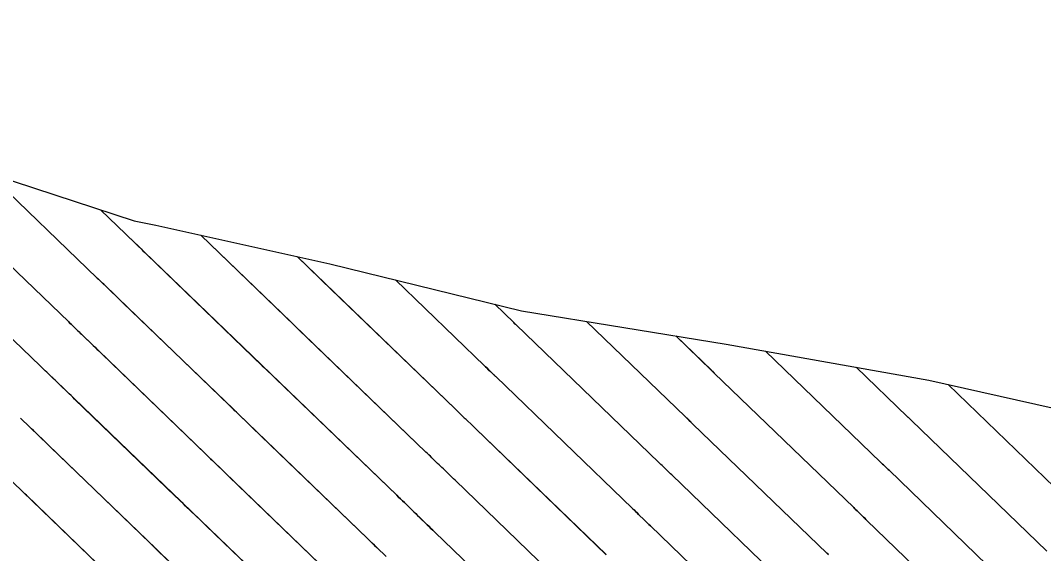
# Model space of a CAD drawing. Extents: x 954385 to 988206, y 1868364 to 1924553.
# Drawn here: x 955870.1 to 955929.9, y 1923076.5 to 1923107.6 of the extents above; entities that cross this region are included whole.
import ezdxf

# ---------------------------------------------------------------- set-up
doc = ezdxf.new("R2010")
doc.units = 0
for name, color, linetype in [('16', 7, 'Continuous'), ('24', 7, 'Continuous'), ('6', 7, 'Continuous'), ('7', 7, 'Continuous')]:
    doc.layers.add(name, color=color, linetype=linetype)

msp = doc.modelspace()

# ---------------------------------------------------------------- linework, layer by layer
at = {"layer": '16'}
for points in [[(955803.445, 1923120.417), (955814.086, 1923117.093), (955824.423, 1923113.448), (955834.612, 1923109.648), (955845.067, 1923106.129), (955855.334, 1923102.41), (955866.245, 1923099.369), (955876.77, 1923095.923), (955878.024, 1923095.674), (955888.184, 1923093.41), (955899.385, 1923090.673), (955911.335, 1923088.724), (955923.15, 1923086.632), (955934.515, 1923084.068)], [(955868.222, 1923098.722), (955874.608, 1923092.585), (955874.685, 1923092.512), (955874.761, 1923092.439), (955890.389, 1923077.381), (955890.525, 1923077.249), (955890.662, 1923077.117), (955890.799, 1923076.985), (955890.936, 1923076.853), (955891.483, 1923076.325)], [(955888.682, 1923074.86), (955873.216, 1923089.761), (955873.149, 1923089.826), (955873.082, 1923089.89), (955873.014, 1923089.955), (955872.947, 1923090.02), (955865.357, 1923097.313)], [(955901.259, 1923071.064), (955894.314, 1923077.758), (955894.202, 1923077.865), (955894.091, 1923077.973), (955893.98, 1923078.08), (955893.869, 1923078.188), (955893.424, 1923078.619), (955893.314, 1923078.726), (955893.203, 1923078.833), (955893.092, 1923078.94), (955892.982, 1923079.047), (955892.539, 1923079.475), (955892.428, 1923079.582), (955892.317, 1923079.689), (955892.206, 1923079.796), (955892.095, 1923079.903), (955876.305, 1923095.117), (955876.27, 1923095.15), (955874.792, 1923096.57)], [(955902.793, 1923073.753), (955895.501, 1923080.782), (955895.416, 1923080.864), (955895.33, 1923080.946), (955895.245, 1923081.029), (955895.16, 1923081.111), (955894.82, 1923081.441), (955894.735, 1923081.523), (955894.65, 1923081.605), (955894.566, 1923081.687), (955894.481, 1923081.769), (955894.141, 1923082.097), (955894.056, 1923082.179), (955893.972, 1923082.261), (955893.887, 1923082.342), (955893.802, 1923082.424), (955880.66, 1923095.086)], [(955886.975, 1923072.338), (955871.672, 1923087.083), (955871.575, 1923087.176), (955871.479, 1923087.269), (955871.382, 1923087.362), (955871.286, 1923087.454), (955864.087, 1923094.372)], [(955904.327, 1923076.442), (955896.688, 1923083.805), (955896.629, 1923083.863), (955896.57, 1923083.92), (955896.511, 1923083.977), (955896.452, 1923084.034), (955896.215, 1923084.263), (955896.156, 1923084.32), (955896.098, 1923084.377), (955896.039, 1923084.434), (955895.98, 1923084.491), (955895.744, 1923084.718), (955895.685, 1923084.775), (955895.626, 1923084.832), (955895.567, 1923084.889), (955895.508, 1923084.946), (955886.285, 1923093.833)], [(955892.021, 1923092.472), (955897.215, 1923087.467), (955897.281, 1923087.404), (955897.347, 1923087.34), (955897.479, 1923087.213), (955897.545, 1923087.149), (955897.611, 1923087.085), (955897.743, 1923086.957), (955897.776, 1923086.925), (955897.809, 1923086.893), (955897.842, 1923086.861), (955897.875, 1923086.829), (955905.862, 1923079.131), (955905.949, 1923079.047), (955906.036, 1923078.962), (955906.123, 1923078.878), (955906.21, 1923078.794), (955906.558, 1923078.456), (955906.645, 1923078.371), (955906.732, 1923078.287), (955906.82, 1923078.202), (955906.907, 1923078.118), (955914.078, 1923071.203)], [(955915.643, 1923073.864), (955908.148, 1923081.091), (955908.085, 1923081.152), (955908.023, 1923081.213), (955907.96, 1923081.273), (955907.897, 1923081.334), (955907.647, 1923081.577), (955907.584, 1923081.638), (955907.522, 1923081.699), (955907.459, 1923081.759), (955907.396, 1923081.82), (955899.063, 1923089.853), (955899.034, 1923089.88), (955898.978, 1923089.935), (955898.922, 1923089.989), (955897.813, 1923091.057)], [(955917.295, 1923076.441), (955917.208, 1923076.525), (955909.39, 1923084.064), (955909.351, 1923084.101), (955909.313, 1923084.138), (955909.275, 1923084.175), (955909.236, 1923084.212), (955909.083, 1923084.361), (955909.045, 1923084.398), (955909.007, 1923084.435), (955908.969, 1923084.472), (955908.93, 1923084.509), (955903.177, 1923090.055)], [(955908.382, 1923089.206), (955910.465, 1923087.198), (955910.492, 1923087.171), (955910.52, 1923087.145), (955910.589, 1923087.077), (955910.617, 1923087.051), (955910.631, 1923087.037), (955918.772, 1923079.187), (955918.837, 1923079.124), (955918.901, 1923079.062), (955918.966, 1923078.999), (955919.03, 1923078.937), (955919.288, 1923078.687), (955919.353, 1923078.624), (955919.417, 1923078.561), (955919.482, 1923078.499), (955919.546, 1923078.437), (955926.864, 1923071.365)], [(955913.626, 1923088.319), (955920.337, 1923081.848), (955920.378, 1923081.808), (955920.42, 1923081.768), (955920.461, 1923081.728), (955920.503, 1923081.687), (955920.668, 1923081.527), (955920.71, 1923081.486), (955920.751, 1923081.446), (955920.793, 1923081.406), (955920.834, 1923081.366), (955928.453, 1923074.003), (955928.537, 1923073.922), (955928.621, 1923073.841), (955928.705, 1923073.76), (955928.788, 1923073.679), (955929.123, 1923073.354), (955929.206, 1923073.273), (955929.29, 1923073.192), (955929.374, 1923073.11), (955929.457, 1923073.029), (955936.566, 1923066.137)], [(955930.042, 1923076.642), (955922.122, 1923084.295), (955922.085, 1923084.331), (955922.049, 1923084.367), (955921.975, 1923084.438), (955921.938, 1923084.474), (955921.902, 1923084.509), (955918.924, 1923087.381)], [(955931.631, 1923079.281), (955924.289, 1923086.375)], [(955885.269, 1923069.816), (955870.128, 1923084.405)], [(955883.562, 1923067.295), (955868.583, 1923081.727)]]:
    msp.add_lwpolyline(points, dxfattribs=at)
at = {"layer": '24'}
msp.add_lwpolyline([(955803.445, 1923120.417), (955814.086, 1923117.093), (955824.423, 1923113.448), (955834.612, 1923109.648), (955845.067, 1923106.129), (955855.334, 1923102.41), (955866.245, 1923099.369), (955876.77, 1923095.923), (955878.024, 1923095.674), (955888.184, 1923093.41), (955899.385, 1923090.673), (955911.335, 1923088.724), (955923.15, 1923086.632), (955934.515, 1923084.068)], dxfattribs=at)
at = {"layer": '6'}
for points in [[(955886.976, 1923072.338), (955880.943, 1923078.149), (955880.65, 1923078.431), (955880.357, 1923078.714), (955879.771, 1923079.278), (955879.624, 1923079.42), (955879.478, 1923079.561), (955879.331, 1923079.702), (955879.185, 1923079.843), (955873.291, 1923085.524), (955873.187, 1923085.624), (955873.083, 1923085.724), (955872.979, 1923085.824), (955872.875, 1923085.924), (955872.444, 1923086.34), (955872.347, 1923086.433), (955872.251, 1923086.525), (955872.154, 1923086.618), (955872.058, 1923086.711), (955871.672, 1923087.083), (955871.576, 1923087.176), (955871.479, 1923087.269), (955871.383, 1923087.362), (955871.286, 1923087.455), (955864.087, 1923094.372)], [(955886.284, 1923093.833), (955887.623, 1923092.542), (955887.726, 1923092.444), (955895.509, 1923084.946), (955895.568, 1923084.89), (955895.627, 1923084.833), (955895.686, 1923084.776), (955895.745, 1923084.719), (955895.981, 1923084.492), (955896.039, 1923084.435), (955896.098, 1923084.378), (955896.157, 1923084.321), (955896.216, 1923084.264), (955896.452, 1923084.035), (955896.511, 1923083.977), (955896.57, 1923083.92), (955896.63, 1923083.863), (955896.689, 1923083.806), (955904.326, 1923076.44)], [(955936.566, 1923066.138), (955929.458, 1923073.03), (955929.375, 1923073.112), (955929.291, 1923073.193), (955929.207, 1923073.274), (955929.124, 1923073.355), (955928.789, 1923073.68), (955928.706, 1923073.761), (955928.622, 1923073.842), (955928.538, 1923073.923), (955928.454, 1923074.004), (955920.834, 1923081.365), (955920.793, 1923081.405), (955920.751, 1923081.445), (955920.71, 1923081.485), (955920.668, 1923081.526), (955920.503, 1923081.686), (955920.461, 1923081.727), (955920.42, 1923081.767), (955920.378, 1923081.807), (955920.337, 1923081.847), (955913.624, 1923088.319)]]:
    msp.add_lwpolyline(points, dxfattribs=at)
at = {"layer": '7'}
for points in [[(955891.483, 1923076.326), (955890.936, 1923076.854), (955890.8, 1923076.986), (955890.663, 1923077.118), (955890.526, 1923077.25), (955890.389, 1923077.382), (955883.656, 1923083.867), (955883.381, 1923084.132), (955882.923, 1923084.573), (955882.831, 1923084.661), (955882.74, 1923084.75), (955882.648, 1923084.838), (955882.557, 1923084.926), (955876.105, 1923091.145), (955875.993, 1923091.252), (955875.882, 1923091.36), (955875.77, 1923091.467), (955875.659, 1923091.575), (955875.065, 1923092.146), (955874.989, 1923092.219), (955874.913, 1923092.292), (955874.761, 1923092.439), (955874.723, 1923092.476), (955874.685, 1923092.512), (955874.647, 1923092.549), (955874.609, 1923092.585), (955868.223, 1923098.722)], [(955865.357, 1923097.313), (955872.947, 1923090.02), (955873.015, 1923089.955), (955873.082, 1923089.891), (955873.149, 1923089.826), (955873.216, 1923089.761), (955873.485, 1923089.502), (955873.553, 1923089.437), (955873.62, 1923089.372), (955873.687, 1923089.308), (955873.754, 1923089.243), (955874.267, 1923088.75), (955874.375, 1923088.646), (955874.483, 1923088.542), (955874.59, 1923088.438), (955874.698, 1923088.334), (955880.871, 1923082.385), (955880.99, 1923082.27), (955881.109, 1923082.155), (955881.228, 1923082.04), (955881.347, 1923081.926), (955881.942, 1923081.352), (955882.181, 1923081.123), (955882.3, 1923081.008), (955888.683, 1923074.86)], [(955874.792, 1923096.57), (955876.27, 1923095.151), (955876.305, 1923095.117), (955876.376, 1923095.049), (955877.05, 1923094.4), (955877.166, 1923094.289), (955877.281, 1923094.178), (955877.396, 1923094.067), (955877.512, 1923093.955), (955884.242, 1923087.468), (955884.371, 1923087.344), (955884.499, 1923087.22), (955884.884, 1923086.85), (955885.013, 1923086.726), (955892.096, 1923079.903), (955892.207, 1923079.796), (955892.318, 1923079.69), (955892.428, 1923079.583), (955892.539, 1923079.476), (955892.982, 1923079.048), (955893.093, 1923078.941), (955893.204, 1923078.834), (955893.314, 1923078.727), (955893.425, 1923078.62), (955893.87, 1923078.188), (955893.981, 1923078.081), (955894.092, 1923077.973), (955894.203, 1923077.866), (955894.314, 1923077.759), (955901.258, 1923071.062)], [(955902.792, 1923073.751), (955895.501, 1923080.782), (955895.416, 1923080.865), (955895.331, 1923080.947), (955895.246, 1923081.029), (955895.161, 1923081.112), (955894.821, 1923081.442), (955894.736, 1923081.524), (955894.651, 1923081.606), (955894.566, 1923081.688), (955894.481, 1923081.77), (955894.142, 1923082.097), (955894.057, 1923082.179), (955893.972, 1923082.261), (955893.887, 1923082.343), (955893.803, 1923082.425), (955886.369, 1923089.585), (955886.222, 1923089.726), (955886.038, 1923089.903), (955885.928, 1923090.009), (955880.661, 1923095.086)], [(955914.078, 1923071.202), (955906.906, 1923078.117), (955906.819, 1923078.201), (955906.731, 1923078.285), (955906.644, 1923078.37), (955906.557, 1923078.454), (955906.209, 1923078.792), (955906.122, 1923078.876), (955906.035, 1923078.961), (955905.948, 1923079.045), (955905.861, 1923079.129), (955897.876, 1923086.83), (955897.843, 1923086.862), (955897.81, 1923086.894), (955897.777, 1923086.926), (955897.744, 1923086.958), (955897.611, 1923087.086), (955897.578, 1923087.118), (955897.546, 1923087.15), (955897.513, 1923087.182), (955897.48, 1923087.214), (955897.348, 1923087.341), (955897.282, 1923087.404), (955897.216, 1923087.468), (955892.02, 1923092.473)], [(955915.643, 1923073.863), (955908.147, 1923081.09), (955908.084, 1923081.15), (955908.022, 1923081.211), (955907.959, 1923081.272), (955907.896, 1923081.332), (955907.646, 1923081.576), (955907.583, 1923081.636), (955907.52, 1923081.697), (955907.458, 1923081.758), (955907.395, 1923081.818), (955899.063, 1923089.854), (955899.035, 1923089.881), (955898.986, 1923089.929), (955898.922, 1923089.99), (955897.815, 1923091.057)], [(955917.295, 1923076.44), (955917.208, 1923076.524), (955909.389, 1923084.062), (955909.35, 1923084.099), (955909.312, 1923084.137), (955909.274, 1923084.174), (955909.235, 1923084.211), (955909.082, 1923084.359), (955909.044, 1923084.396), (955909.006, 1923084.433), (955908.968, 1923084.471), (955908.929, 1923084.508), (955903.178, 1923090.054)], [(955926.865, 1923071.366), (955919.546, 1923078.436), (955919.481, 1923078.498), (955919.417, 1923078.561), (955919.352, 1923078.623), (955919.288, 1923078.686), (955919.03, 1923078.936), (955918.966, 1923078.998), (955918.901, 1923079.061), (955918.837, 1923079.123), (955918.772, 1923079.186), (955910.63, 1923087.035), (955910.602, 1923087.062), (955910.574, 1923087.089), (955910.505, 1923087.156), (955910.464, 1923087.197), (955908.38, 1923089.206)], [(955918.922, 1923087.381), (955921.901, 1923084.508), (955921.938, 1923084.473), (955921.975, 1923084.437), (955922.067, 1923084.348), (955922.104, 1923084.312), (955922.122, 1923084.294), (955930.043, 1923076.643)], [(955931.632, 1923079.282), (955924.289, 1923086.375)], [(955878.891, 1923075.961), (955878.195, 1923076.631), (955878.021, 1923076.799), (955877.847, 1923076.966), (955877.673, 1923077.134), (955877.499, 1923077.302), (955871.885, 1923082.713), (955871.784, 1923082.81), (955871.684, 1923082.906), (955871.584, 1923083.003), (955871.484, 1923083.099), (955871.082, 1923083.485), (955870.982, 1923083.582), (955870.882, 1923083.679), (955870.782, 1923083.775), (955870.681, 1923083.872), (955870.128, 1923084.405)], [(955875.813, 1923074.76), (955870.478, 1923079.903), (955870.381, 1923079.995), (955870.285, 1923080.088), (955870.188, 1923080.181), (955870.092, 1923080.274)]]:
    msp.add_lwpolyline(points, dxfattribs=at)

doc.saveas('drawing.dxf')
